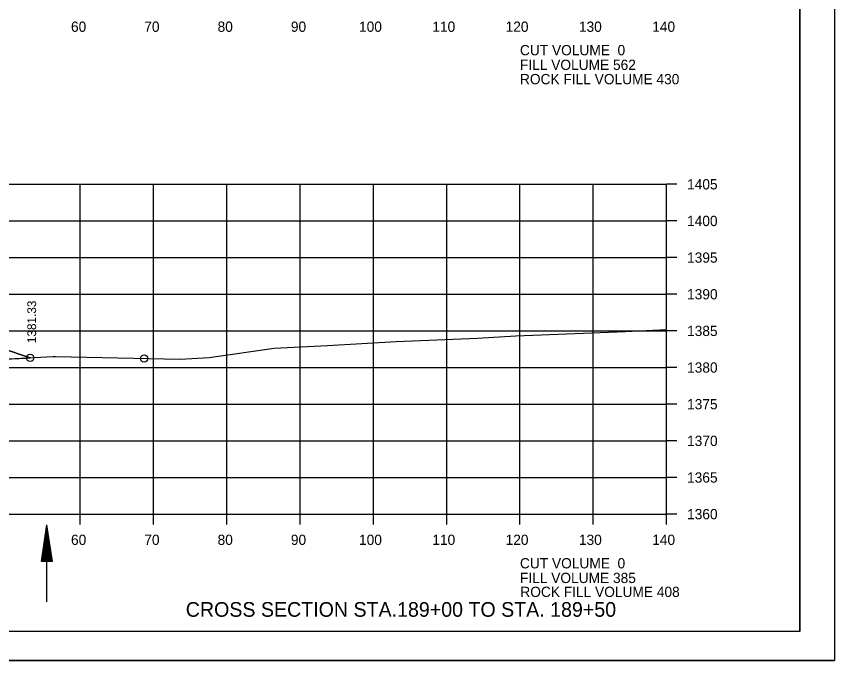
# Model space of a CAD drawing. Extents: x 1374311 to 1383814, y 384102 to 406278.
# Drawn here: x 1382691.4 to 1382803, y 399665 to 399752.8 of the extents above; entities that cross this region are included whole.
import ezdxf

# ---------------------------------------------------------------- set-up
doc = ezdxf.new("R2010")
doc.units = 0
for name, color, linetype in [('R_Axis', 7, 'Continuous'), ('R_Axis Annot', 7, 'Continuous'), ('R_Border', 7, 'Continuous'), ('R_Draft', 7, 'Continuous'), ('R_Exist Surface', 7, 'Continuous'), ('R_Fin Surface', 7, 'Continuous'), ('R_Grid', 7, 'Continuous'), ('R_No Plot', 7, 'Continuous'), ('R_Water', 7, 'Continuous'), ('R_Xsect Elev', 7, 'Continuous')]:
    doc.layers.add(name, color=color, linetype=linetype)

msp = doc.modelspace()

# ---------------------------------------------------------------- linework, layer by layer
at = {"layer": 'R_Axis'}
for p, q in [((1382780.07, 399684.94), (1382780.07, 399729.94)), ((1382781.47, 399729.94), (1382780.07, 399729.94)), ((1382781.47, 399724.94), (1382780.07, 399724.94)), ((1382781.47, 399719.94), (1382780.07, 399719.94)), ((1382781.47, 399714.94), (1382780.07, 399714.94)), ((1382781.47, 399709.94), (1382780.07, 399709.94)), ((1382781.47, 399704.94), (1382780.07, 399704.94)), ((1382781.47, 399699.94), (1382780.07, 399699.94)), ((1382781.47, 399694.94), (1382780.07, 399694.94)), ((1382781.47, 399689.94), (1382780.07, 399689.94)), ((1382500.07, 399684.94), (1382780.07, 399684.94)), ((1382700.07, 399683.54), (1382700.07, 399684.94)), ((1382710.07, 399683.54), (1382710.07, 399684.94)), ((1382720.07, 399683.54), (1382720.07, 399684.94)), ((1382730.07, 399683.54), (1382730.07, 399684.94)), ((1382740.07, 399683.54), (1382740.07, 399684.94)), ((1382750.07, 399683.54), (1382750.07, 399684.94)), ((1382760.07, 399683.54), (1382760.07, 399684.94)), ((1382770.07, 399683.54), (1382770.07, 399684.94)), ((1382780.07, 399683.54), (1382780.07, 399684.94)), ((1382781.47, 399684.94), (1382780.07, 399684.94))]:
    msp.add_line(p, q, dxfattribs=at)
at = {"layer": 'R_Border'}
for q in [(1382798.25, 399874.4), (1382482.07, 399668.94)]:
    msp.add_line((1382798.25, 399668.94), q, dxfattribs=at)
at = {"layer": 'R_Draft'}
for p, q in [((1382694.78, 399678.47), (1382695.53, 399683.47)), ((1382696.28, 399678.47), (1382695.53, 399683.47)), ((1382694.91, 399678.47), (1382695.53, 399682.63)), ((1382696.16, 399678.47), (1382695.53, 399682.63)), ((1382695.04, 399678.47), (1382695.53, 399681.77)), ((1382696.03, 399678.47), (1382695.53, 399681.77)), ((1382695.16, 399678.47), (1382695.53, 399680.94)), ((1382695.29, 399678.47), (1382695.53, 399680.09)), ((1382695.91, 399678.47), (1382695.53, 399680.94)), ((1382695.78, 399678.47), (1382695.53, 399680.09)), ((1382695.42, 399678.47), (1382695.53, 399679.26)), ((1382695.65, 399678.47), (1382695.53, 399679.26)), ((1382696.28, 399678.47), (1382694.78, 399678.47))]:
    msp.add_line(p, q, dxfattribs=at)
at = {"layer": 'R_Exist Surface'}
msp.add_lwpolyline([(1382677.99, 399705.48), (1382696.38, 399706.43), (1382696.47, 399706.43), (1382696.57, 399706.43), (1382696.69, 399706.43), (1382713.7, 399706.08), (1382717.64, 399706.32), (1382726.54, 399707.59), (1382733.79, 399707.94), (1382743.17, 399708.5), (1382754.28, 399708.97), (1382759.52, 399709.27), (1382774.46, 399709.85), (1382780.07, 399710.12)], dxfattribs=at)
at = {"layer": 'R_Fin Surface'}
for p, q in [((1382692.77, 399706.42), (1382688.05, 399708)), ((1382677.99, 399705.48), (1382692.75, 399706.24))]:
    msp.add_line(p, q, dxfattribs=at)
msp.add_lwpolyline([(1382681.58, 399710.16), (1382693.24, 399706.27), (1382693.25, 399706.27)], dxfattribs=at)
msp.add_arc((1382693.25, 399706.27), 0.5, 161.5651, 182.8965, dxfattribs=at)
at = {"layer": 'R_Grid'}
for p, q in [((1382500.07, 399729.94), (1382780.07, 399729.94)), ((1382700.07, 399684.94), (1382700.07, 399729.94)), ((1382710.07, 399684.94), (1382710.07, 399729.94)), ((1382720.07, 399684.94), (1382720.07, 399729.94)), ((1382730.07, 399684.94), (1382730.07, 399729.94)), ((1382740.07, 399684.94), (1382740.07, 399729.94)), ((1382750.07, 399684.94), (1382750.07, 399729.94)), ((1382760.07, 399684.94), (1382760.07, 399729.94)), ((1382770.07, 399684.94), (1382770.07, 399729.94)), ((1382780.07, 399684.94), (1382780.07, 399729.94)), ((1382500.07, 399724.94), (1382780.07, 399724.94)), ((1382500.07, 399719.94), (1382780.07, 399719.94)), ((1382500.07, 399714.94), (1382780.07, 399714.94)), ((1382500.07, 399709.94), (1382780.07, 399709.94)), ((1382500.07, 399704.94), (1382780.07, 399704.94)), ((1382500.07, 399699.94), (1382780.07, 399699.94)), ((1382500.07, 399694.94), (1382780.07, 399694.94)), ((1382500.07, 399689.94), (1382780.07, 399689.94)), ((1382500.07, 399684.94), (1382780.07, 399684.94))]:
    msp.add_line(p, q, dxfattribs=at)
at = {"layer": 'R_No Plot'}
msp.add_line((1382469.67, 399664.96), (1382803, 399664.96), dxfattribs=at)
for points in [[(1382469.66, 399878.29), (1382803, 399878.29), (1382803, 399664.96), (1382469.66, 399664.96)], [(1382715.99, 399874.4), (1382715.99, 399864.52), (1382751.72, 399864.52), (1382751.72, 399861.6), (1382774.92, 399861.6), (1382774.92, 399837.27), (1382798.25, 399837.27), (1382798.25, 399668.94), (1382482.07, 399668.94), (1382482.07, 399874.4)]]:
    msp.add_lwpolyline(points, close=True, dxfattribs=at)
msp.add_lwpolyline([(1382677.99, 399705.48), (1382693.25, 399706.27), (1382693.24, 399706.27), (1382681.58, 399710.16)], dxfattribs=at)
for centre in [(1382693.25, 399706.27), (1382708.78, 399706.18), (1382708.78, 399706.18)]:
    msp.add_circle(centre, 0.5, dxfattribs=at)
at = {"layer": 'R_Water'}
msp.add_line((1382695.53, 399672.96), (1382695.53, 399683.47), dxfattribs=at)

# ---------------------------------------------------------------- texts
at = {"layer": 'R_Axis Annot'}
for s, p in [('60', (1382698.81, 399750.74)), ('70', (1382708.81, 399750.74)), ('80', (1382718.81, 399750.74)), ('90', (1382728.81, 399750.74)), ('100', (1382738.11, 399750.74)), ('110', (1382748.11, 399750.74)), ('120', (1382758.11, 399750.74)), ('130', (1382768.11, 399750.74)), ('140', (1382778.11, 399750.74)), ('CUT VOLUME  0', (1382760.07, 399747.54)), ('FILL VOLUME 562', (1382760.07, 399745.54)), ('1405', (1382782.87, 399729.24)), ('1400', (1382782.87, 399724.24)), ('1395', (1382782.87, 399719.24)), ('1390', (1382782.87, 399714.24)), ('1385', (1382782.87, 399709.24)), ('1380', (1382782.87, 399704.24)), ('1375', (1382782.87, 399699.24)), ('1370', (1382782.87, 399694.24)), ('1365', (1382782.87, 399689.24)), ('1360', (1382782.87, 399684.24)), ('60', (1382698.81, 399680.74)), ('70', (1382708.81, 399680.74)), ('80', (1382718.81, 399680.74)), ('90', (1382728.81, 399680.74)), ('100', (1382738.11, 399680.74)), ('110', (1382748.11, 399680.74)), ('120', (1382758.11, 399680.74)), ('130', (1382768.11, 399680.74)), ('140', (1382778.11, 399680.74)), ('CUT VOLUME  0', (1382760.07, 399677.54)), ('FILL VOLUME 385', (1382760.07, 399675.54))]:
    msp.add_text(s, height=1.4, dxfattribs=at).set_placement(p)
at = {"layer": 'R_Draft'}
msp.add_text('CROSS SECTION STA.189+00 TO STA. 189+50', height=2, dxfattribs=at).set_placement((1382714.47, 399670.94))
at = {"layer": 'R_Fin Surface'}
for s, p in [('ROCK FILL VOLUME 430', (1382760.07, 399743.59)), ('ROCK FILL VOLUME 408', (1382760.12, 399673.64))]:
    msp.add_text(s, height=1.4, dxfattribs=at).set_placement(p)
at = {"layer": 'R_Xsect Elev'}
msp.add_text('1381.33', height=1.2, rotation=90, dxfattribs=at).set_placement((1382694.05, 399708.27))

doc.saveas('drawing.dxf')
